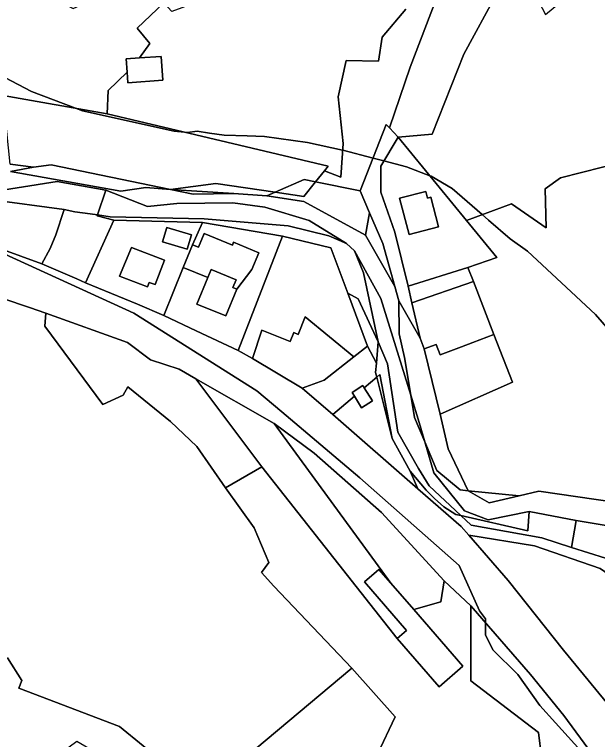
# Model space of a CAD drawing. Extents: x -477304 to -465429, y -1159113 to -1149210.
# Drawn here: x -469233.1 to -469050.1, y -1156040.4 to -1155812.8 of the extents above; entities that cross this region are included whole.
import ezdxf

# ---------------------------------------------------------------- set-up
doc = ezdxf.new("R2010")
doc.units = 0
for name, color, linetype in [('BPEJ_s', 7, 'Continuous'), ('orna_s', 7, 'Continuous'), ('ostatni_s', 7, 'Continuous'), ('PUPFL_s', 7, 'Continuous'), ('trav_porost_s', 7, 'Continuous'), ('voda_s', 7, 'Continuous'), ('zahrada_s', 7, 'Continuous')]:
    doc.layers.add(name, color=color, linetype=linetype)

msp = doc.modelspace()

# ---------------------------------------------------------------- linework, layer by layer
at = {"layer": 'BPEJ_s'}
for points in [[(-469240.46, -1155830.43), (-469227.78, -1155836.99), (-469213.97, -1155842.26), (-469211.72, -1155843.12), (-469182.98, -1155849.46), (-469179.74, -1155849.78), (-469178.75, -1155849.88), (-469175.79, -1155849.46), (-469171.85, -1155850.05), (-469167.33, -1155850.72), (-469160.1, -1155850.97), (-469154.66, -1155851.15), (-469141.13, -1155853.05), (-469130.14, -1155855.37), (-469130.07, -1155855.39), (-469120.54, -1155857.9), (-469117.15, -1155858.79), (-469110.06, -1155860.66), (-469102.71, -1155863.44), (-469102.24, -1155863.62), (-469095.69, -1155867.42), (-469086.29, -1155875.62), (-469084.3, -1155877.35), (-469077.51, -1155883.27), (-469072.02, -1155887.07), (-469050.67, -1155906.94), (-469043.07, -1155915.82)], [(-469043.07, -1155915.82), (-469050.67, -1155906.94), (-469072.02, -1155887.07), (-469077.51, -1155883.27), (-469084.3, -1155877.35), (-469086.29, -1155875.62), (-469095.69, -1155867.42), (-469102.24, -1155863.62), (-469102.71, -1155863.44), (-469110.06, -1155860.66), (-469117.15, -1155858.79), (-469120.54, -1155857.9), (-469130.07, -1155855.39), (-469130.14, -1155855.37), (-469141.13, -1155853.05), (-469154.66, -1155851.15), (-469160.1, -1155850.97), (-469167.33, -1155850.72), (-469171.85, -1155850.05), (-469175.79, -1155849.46), (-469178.75, -1155849.88), (-469179.74, -1155849.78), (-469182.98, -1155849.46), (-469211.72, -1155843.12), (-469213.97, -1155842.26), (-469227.78, -1155836.99), (-469240.46, -1155830.43)], [(-469048.24, -1156051.83), (-469053.33, -1156046.17), (-469063.24, -1156035.18), (-469068.13, -1156029.75), (-469075.1, -1156020.02), (-469082.93, -1156012.2), (-469085.26, -1156007.55), (-469085.26, -1156003.68), (-469085.26, -1156002.47), (-469087.09, -1156000), (-469093.5, -1155985.72), (-469124.71, -1155958.23), (-469149.22, -1155937.52), (-469157.03, -1155930.92), (-469195.68, -1155906.58), (-469239.89, -1155886.33)], [(-469239.89, -1155886.33), (-469195.68, -1155906.58), (-469157.03, -1155930.92), (-469149.22, -1155937.52), (-469124.71, -1155958.23), (-469093.5, -1155985.72), (-469087.09, -1156000), (-469085.26, -1156002.47), (-469085.26, -1156003.68), (-469085.26, -1156007.55), (-469082.93, -1156012.2), (-469075.1, -1156020.02), (-469068.13, -1156029.75), (-469063.24, -1156035.18), (-469053.33, -1156046.17)]]:
    msp.add_lwpolyline(points, dxfattribs=at)
at = {"layer": 'orna_s'}
for points in [[(-469066.47, -1155867.53), (-469066.22, -1155879.76), (-469077.11, -1155872.22), (-469091.22, -1155877.45), (-469112.66, -1155851.31), (-469101.97, -1155850.35), (-469091.99, -1155825.24), (-469081.66, -1155806.16), (-469072.49, -1155801.28), (-469066.39, -1155812.82), (-469042.91, -1155793.39), (-469036.25, -1155798.22), (-469015.73, -1155797.75), (-469012.08, -1155810.04), (-469007, -1155816.96), (-468996.64, -1155831.08), (-469007.09, -1155836.93), (-469015.73, -1155847.76), (-469030.22, -1155854.87), (-469041.93, -1155859.13), (-469061.7, -1155864.08)], [(-469169.95, -1155865.89), (-469184.11, -1155867.71), (-469221.59, -1155860.02), (-469227.13, -1155860.7), (-469234.44, -1155859.85), (-469236.66, -1155838.23), (-469203.98, -1155844.03), (-469134.68, -1155860.47), (-469135.79, -1155861.86), (-469138.61, -1155865.37), (-469142.12, -1155864.66), (-469151.29, -1155868.63)], [(-469049.21, -1155986.67), (-469015.54, -1156010), (-469001.24, -1156030.47), (-468994.38, -1156049.7), (-468991.75, -1156080.76), (-469008.53, -1156081.44), (-469017.08, -1156067.39), (-469026.61, -1156054.04), (-469039.46, -1156038.2), (-469060.74, -1156012.34), (-469078.06, -1155990.5), (-469090.43, -1155976.27), (-469069.85, -1155979.6)]]:
    msp.add_lwpolyline(points, close=True, dxfattribs=at)
at = {"layer": 'ostatni_s'}
for points in [[(-469197.53, -1155834.26), (-469197.76, -1155830.96), (-469198.06, -1155826.78), (-469193.92, -1155826.48), (-469187.08, -1155825.98), (-469186.55, -1155833.48)], [(-469115.41, -1155848.41), (-469112.66, -1155851.31), (-469118.14, -1155860.45), (-469118.04, -1155868.55), (-469113.72, -1155881.18), (-469109.53, -1155898.12), (-469108.32, -1155903.33), (-469105.76, -1155914.39), (-469112.39, -1155902.74), (-469113.66, -1155898.18), (-469117.42, -1155884.66), (-469121.64, -1155875.04), (-469124.63, -1155868.22), (-469116.37, -1155847.39)], [(-469109.53, -1155898.12), (-469113.72, -1155881.18), (-469118.04, -1155868.55), (-469118.14, -1155860.45), (-469112.66, -1155851.31), (-469091.22, -1155877.45), (-469081.65, -1155889.11), (-469090.74, -1155892.27)], [(-469100.03, -1155879.46), (-469109.2, -1155881.87), (-469112.18, -1155870.52), (-469103.97, -1155868.4), (-469103.44, -1155870.45), (-469102.43, -1155870.19)], [(-469109.2, -1155881.87), (-469100.03, -1155879.46), (-469102.43, -1155870.19), (-469103.44, -1155870.45), (-469103.97, -1155868.4), (-469112.18, -1155870.52)], [(-469213.6, -1155895.84), (-469224.54, -1155891.12), (-469221.97, -1155886.25), (-469220.17, -1155881.96), (-469217.56, -1155874.05), (-469214.16, -1155874.72), (-469209.39, -1155875.39), (-469207.03, -1155875.73), (-469207.12, -1155876.02), (-469201.95, -1155877.39), (-469210.88, -1155897)], [(-469123.52, -1155893.88), (-469118.97, -1155915.53), (-469125.26, -1155902.12), (-469128.5, -1155900.26), (-469133.81, -1155886.11), (-469149.01, -1155882.45), (-469174.08, -1155878.1), (-469201.95, -1155877.39), (-469207.12, -1155876.02), (-469207.03, -1155875.73), (-469203.06, -1155876.3), (-469173.57, -1155876.98), (-469147.18, -1155879.13), (-469134.41, -1155882.26), (-469128.83, -1155884.67), (-469126.41, -1155887.05)], [(-469185.29, -1155879.69), (-469177.55, -1155881.95), (-469178.87, -1155886.48), (-469186.62, -1155884.23)], [(-469171.36, -1155892.89), (-469172.41, -1155895.34), (-469180.12, -1155892.2), (-469177.25, -1155885.08), (-469175.36, -1155885.87), (-469173.56, -1155881.56), (-469164.72, -1155885.26), (-469164.31, -1155884.27), (-469156.35, -1155887.61), (-469158.56, -1155892.9), (-469163.34, -1155899.04), (-469164.53, -1155898.56), (-469163.52, -1155896.09)], [(-469149.01, -1155882.45), (-469133.81, -1155886.11), (-469128.5, -1155900.26), (-469122.25, -1155916.89), (-469126.61, -1155920.26), (-469141.88, -1155907.76), (-469144.06, -1155913.24), (-469145.46, -1155912.68), (-469146.57, -1155915.47), (-469155.48, -1155911.92), (-469158.42, -1155920.79), (-469162.86, -1155918.33)], [(-469185.97, -1155889.98), (-469188.94, -1155897.62), (-469190.79, -1155896.9), (-469191.35, -1155898.33), (-469200.13, -1155894.91), (-469196.4, -1155885.92)], [(-469172.41, -1155895.34), (-469171.36, -1155892.89), (-469163.52, -1155896.09), (-469164.53, -1155898.56), (-469163.34, -1155899.04), (-469166.77, -1155907.46), (-469175.84, -1155903.76)], [(-469089.16, -1155915.77), (-469092.8, -1155917.16), (-469099.46, -1155919.69), (-469100.73, -1155916.36), (-469104.47, -1155917.79), (-469105.76, -1155914.39), (-469108.32, -1155903.33), (-469089.04, -1155896.66), (-469082.59, -1155913.27)], [(-469122.25, -1155916.89), (-469128.5, -1155900.26), (-469125.26, -1155902.12), (-469118.97, -1155915.53), (-469119.49, -1155922.22)], [(-469123.28, -1155929.97), (-469123.7, -1155929.31), (-469127.14, -1155931.5), (-469126.41, -1155932.65), (-469133.16, -1155938.42), (-469142.76, -1155930.06), (-469135.85, -1155927.62), (-469126.61, -1155920.26), (-469122.25, -1155916.89), (-469119.49, -1155922.22), (-469119.72, -1155925.18), (-469119.36, -1155926.61)], [(-469123.23, -1155990.93), (-469110.02, -1156006.13), (-469112.93, -1156008.66), (-469155.41, -1155954.83), (-469176.17, -1155927.17), (-469151.6, -1155941.19), (-469114.92, -1155991.33), (-469118.69, -1155986.99)], [(-469124.14, -1155936.23), (-469126.41, -1155932.65), (-469127.14, -1155931.5), (-469123.7, -1155929.31), (-469123.28, -1155929.97), (-469120.7, -1155934.05)], [(-469151.6, -1155941.19), (-469138.98, -1155950.49), (-469117.89, -1155969.14), (-469098.19, -1155990.53), (-469099.3, -1155997.18), (-469107.76, -1155999.56), (-469114.92, -1155991.33)], [(-469118.69, -1155986.99), (-469114.92, -1155991.33), (-469107.76, -1155999.56), (-469092.3, -1156017.35), (-469099.75, -1156023.82), (-469112.93, -1156008.66), (-469110.02, -1156006.13), (-469123.23, -1155990.93)], [(-469067.64, -1156045.93), (-469068.59, -1156038.15), (-469089.78, -1156021.96), (-469089.85, -1155998.38), (-469071.08, -1156020.02), (-469060.66, -1156032.85), (-469051.64, -1156045.1), (-469059.4, -1156050.02), (-469060.78, -1156050.83), (-469063.54, -1156047.05)]]:
    msp.add_lwpolyline(points, close=True, dxfattribs=at)
for points in [[(-469258.78, -1155878.66), (-469224.54, -1155891.12), (-469213.6, -1155895.84), (-469210.88, -1155897), (-469194.5, -1155903.73), (-469186.19, -1155907.28), (-469176.11, -1155912.15), (-469162.86, -1155918.33), (-469158.42, -1155920.79), (-469142.76, -1155930.06), (-469133.16, -1155938.42), (-469106.46, -1155961.67), (-469092.83, -1155973.53), (-469090.43, -1155976.27), (-469078.06, -1155990.5), (-469060.74, -1156012.34), (-469039.46, -1156038.2), (-469026.61, -1156054.04)], [(-469051.64, -1156045.1), (-469060.66, -1156032.85), (-469071.08, -1156020.02), (-469089.85, -1155998.38), (-469098.19, -1155990.53), (-469117.89, -1155969.14), (-469138.98, -1155950.49), (-469151.6, -1155941.19), (-469176.17, -1155927.17), (-469181.41, -1155924.18), (-469190.47, -1155921.24), (-469197.6, -1155915.75), (-469223.27, -1155906.59), (-469228.37, -1155904.77), (-469245.56, -1155899.05)], [(-469119.09, -1156044.93), (-469113.59, -1156033.24), (-469127.25, -1156017.96), (-469151.64, -1155992.29), (-469155.6, -1155987.93), (-469153.29, -1155984.85), (-469157.91, -1155973.96), (-469166.82, -1155961.43), (-469155.41, -1155954.83), (-469112.93, -1156008.66), (-469099.75, -1156023.82), (-469092.3, -1156017.35), (-469107.76, -1155999.56), (-469099.3, -1155997.18), (-469098.19, -1155990.53), (-469089.85, -1155998.38), (-469089.78, -1156021.96), (-469068.59, -1156038.15), (-469067.64, -1156045.93)], [(-468994.38, -1156049.7), (-469001.24, -1156030.47), (-469015.54, -1156010), (-469049.21, -1155986.67), (-469069.85, -1155979.6), (-469090.43, -1155976.27), (-469092.83, -1155973.53), (-469106.46, -1155961.67), (-469108.91, -1155956.17), (-469103.9, -1155962.1), (-469101.25, -1155964.75), (-469098.31, -1155967.33), (-469094.56, -1155969.72), (-469092.92, -1155970.09), (-469089.75, -1155973.06), (-469067.5, -1155977.09), (-469058.17, -1155980.07), (-469047.52, -1155983.46), (-469020.18, -1155996.81), (-469007.4, -1156013.45), (-468999.14, -1156029.48), (-468992.08, -1156048.7)]]:
    msp.add_lwpolyline(points, dxfattribs=at)
at = {"layer": 'PUPFL_s'}
msp.add_lwpolyline([(-469270.65, -1156027.82), (-469250.14, -1156022.67), (-469246.77, -1156013.03), (-469238.68, -1156015.49), (-469235.31, -1156014.72), (-469230.78, -1156021.9), (-469231.74, -1156024.26), (-469200.1, -1156036.31), (-469185.34, -1156048.4), (-469173.93, -1156057.12), (-469161.4, -1156069.42), (-469175.33, -1156082.14), (-469186.49, -1156056.75), (-469213.59, -1156040.97), (-469223.22, -1156048.15), (-469238.63, -1156053.26), (-469253.16, -1156052.33), (-469257.31, -1156068.25), (-469272.34, -1156068.3), (-469281.25, -1156055.32), (-469281.65, -1156044.98), (-469276.15, -1156038.25)], close=True, dxfattribs=at)
at = {"layer": 'trav_porost_s'}
for points in [[(-469235.33, -1155792.3), (-469233.04, -1155795.12), (-469221.27, -1155807.37), (-469214.69, -1155810.98), (-469195.82, -1155802.35), (-469188.42, -1155803.63), (-469181.98, -1155806.94), (-469177.89, -1155804.24), (-469175.48, -1155808.85), (-469183.67, -1155811.86), (-469186.22, -1155809.23), (-469194.6, -1155817.08), (-469190.67, -1155821.93), (-469193.92, -1155826.48), (-469198.06, -1155826.78), (-469197.76, -1155830.96), (-469203.76, -1155836.68), (-469203.98, -1155844.03), (-469236.66, -1155838.23)], [(-469099.19, -1155803.8), (-469108.84, -1155829.37), (-469115.41, -1155848.41), (-469116.37, -1155847.39), (-469124.63, -1155868.22), (-469138.61, -1155865.37), (-469135.79, -1155861.86), (-469130.7, -1155863.85), (-469129.92, -1155853.33), (-469131.46, -1155838.69), (-469128.97, -1155827.23), (-469118.85, -1155827.47), (-469117.65, -1155819.91), (-469110.28, -1155811.12)], [(-469081.66, -1155806.16), (-469091.99, -1155825.24), (-469101.97, -1155850.35), (-469112.66, -1155851.31), (-469115.41, -1155848.41), (-469108.84, -1155829.37), (-469099.19, -1155803.8)], [(-469110.28, -1155811.12), (-469117.65, -1155819.91), (-469118.85, -1155827.47), (-469128.97, -1155827.23), (-469131.46, -1155838.69), (-469129.92, -1155853.33), (-469130.7, -1155863.85), (-469135.79, -1155861.86), (-469134.68, -1155860.47), (-469203.98, -1155844.03), (-469203.76, -1155836.68), (-469197.76, -1155830.96), (-469197.53, -1155834.26), (-469186.55, -1155833.48), (-469187.08, -1155825.98), (-469193.92, -1155826.48), (-469190.67, -1155821.93), (-469194.6, -1155817.08), (-469186.22, -1155809.23)], [(-469044.68, -1155965.86), (-469068.43, -1155962.47), (-469074.69, -1155963.93), (-469090.7, -1155962.33), (-469096.98, -1155949.12), (-469099.46, -1155938.26), (-469076.78, -1155928.23), (-469082.59, -1155913.27), (-469089.04, -1155896.66), (-469090.74, -1155892.27), (-469081.65, -1155889.11), (-469091.22, -1155877.45), (-469077.11, -1155872.22), (-469066.22, -1155879.76), (-469066.47, -1155867.53), (-469061.7, -1155864.08), (-469041.93, -1155859.13)], [(-469234.44, -1155859.85), (-469227.13, -1155860.7), (-469234.4, -1155862.16)], [(-469245.56, -1155899.05), (-469228.37, -1155904.77), (-469223.27, -1155906.59), (-469223.65, -1155910.64), (-469205.4, -1155935.22), (-469199.04, -1155932.33), (-469197.5, -1155929.72), (-469184.11, -1155940.57), (-469175.92, -1155948.42), (-469166.82, -1155961.43), (-469157.91, -1155973.96), (-469153.29, -1155984.85), (-469155.6, -1155987.93), (-469151.64, -1155992.29), (-469127.25, -1156017.96), (-469173.93, -1156057.12), (-469185.34, -1156048.4), (-469200.1, -1156036.31), (-469231.74, -1156024.26), (-469230.78, -1156021.9), (-469235.31, -1156014.72)]]:
    msp.add_lwpolyline(points, dxfattribs=at)
for points in [[(-469169.95, -1155865.89), (-469151.29, -1155868.63), (-469153.89, -1155869.76), (-469164.29, -1155869.05), (-469184.11, -1155867.71)], [(-469221.97, -1155886.25), (-469224.54, -1155891.12), (-469258.78, -1155878.66), (-469258.47, -1155875.37), (-469245.19, -1155872.87), (-469240.97, -1155870.89), (-469217.56, -1155874.05), (-469220.17, -1155881.96)], [(-469210.88, -1155897), (-469201.95, -1155877.39), (-469174.08, -1155878.1), (-469177.25, -1155885.08), (-469180.12, -1155892.2), (-469186.19, -1155907.28), (-469194.5, -1155903.73)], [(-469178.87, -1155886.48), (-469177.55, -1155881.95), (-469185.29, -1155879.69), (-469186.62, -1155884.23)], [(-469185.97, -1155889.98), (-469196.4, -1155885.92), (-469200.13, -1155894.91), (-469191.35, -1155898.33), (-469190.79, -1155896.9), (-469188.94, -1155897.62)], [(-469090.74, -1155892.27), (-469089.04, -1155896.66), (-469108.32, -1155903.33), (-469109.53, -1155898.12)], [(-469223.65, -1155910.64), (-469223.27, -1155906.59), (-469197.6, -1155915.75), (-469190.47, -1155921.24), (-469181.41, -1155924.18), (-469176.17, -1155927.17), (-469155.41, -1155954.83), (-469166.82, -1155961.43), (-469175.92, -1155948.42), (-469184.11, -1155940.57), (-469197.5, -1155929.72), (-469199.04, -1155932.33), (-469205.4, -1155935.22)], [(-469158.42, -1155920.79), (-469155.48, -1155911.92), (-469146.57, -1155915.47), (-469145.46, -1155912.68), (-469144.06, -1155913.24), (-469141.88, -1155907.76), (-469126.61, -1155920.26), (-469135.85, -1155927.62), (-469142.76, -1155930.06)], [(-469099.46, -1155919.69), (-469092.8, -1155917.16), (-469089.16, -1155915.77), (-469082.59, -1155913.27), (-469076.78, -1155928.23), (-469099.46, -1155938.26), (-469104.47, -1155917.79), (-469100.73, -1155916.36)], [(-469124.14, -1155936.23), (-469120.7, -1155934.05), (-469123.28, -1155929.97), (-469119.36, -1155926.61), (-469114.54, -1155945.94), (-469108.91, -1155956.17), (-469106.46, -1155961.67), (-469133.16, -1155938.42), (-469126.41, -1155932.65)], [(-469106.04, -1155940.92), (-469104.32, -1155946.9), (-469107.51, -1155939.3), (-469108.69, -1155932.33)], [(-469071.97, -1155974.88), (-469071.51, -1155968.82), (-469056.72, -1155971.68), (-469058.17, -1155980.07), (-469067.5, -1155977.09), (-469089.75, -1155973.06), (-469092.92, -1155970.09)], [(-469013.33, -1155985.5), (-469000.59, -1156009.87), (-469007.4, -1156013.45), (-469020.18, -1155996.81), (-469047.52, -1155983.46), (-469058.17, -1155980.07), (-469056.72, -1155971.68), (-469042.97, -1155973.98), (-469030.8, -1155977.44)], [(-469113.59, -1156033.24), (-469119.09, -1156044.93), (-469118.83, -1156047.91), (-469101.2, -1156060.17), (-469088.1, -1156081.99), (-469057.38, -1156153.88), (-469121.55, -1156180.88), (-469164.38, -1156096.74), (-469175.33, -1156082.14), (-469161.4, -1156069.42), (-469173.93, -1156057.12), (-469127.25, -1156017.96)]]:
    msp.add_lwpolyline(points, close=True, dxfattribs=at)
at = {"layer": 'voda_s'}
for points in [[(-469191.89, -1155867.18), (-469199.7, -1155868.29), (-469234.4, -1155862.16), (-469227.13, -1155860.7), (-469221.59, -1155860.02), (-469184.11, -1155867.71)], [(-469240.97, -1155870.89), (-469245.19, -1155872.87), (-469258.47, -1155875.37), (-469257.93, -1155869), (-469242.96, -1155868.95), (-469219.77, -1155865.26), (-469204.49, -1155868), (-469207.03, -1155875.73), (-469209.39, -1155875.39), (-469214.16, -1155874.72), (-469217.56, -1155874.05)], [(-469153.89, -1155869.76), (-469151.29, -1155868.63), (-469142.28, -1155869.96), (-469138.61, -1155865.37), (-469124.63, -1155868.22), (-469121.64, -1155875.04), (-469122.91, -1155882.06), (-469142.3, -1155871.5)], [(-469138.61, -1155865.37), (-469142.28, -1155869.96), (-469151.29, -1155868.63), (-469142.12, -1155864.66)], [(-469191.38, -1155873.06), (-469182.11, -1155872.18), (-469164.57, -1155871.93), (-469154.54, -1155873.29), (-469140.56, -1155877.44), (-469128.83, -1155884.67), (-469134.41, -1155882.26), (-469147.18, -1155879.13), (-469173.57, -1155876.98), (-469203.06, -1155876.3), (-469207.03, -1155875.73), (-469204.49, -1155868)], [(-469164.29, -1155869.05), (-469177.06, -1155869.25), (-469184.11, -1155867.71)], [(-469122.91, -1155882.06), (-469121.64, -1155875.04), (-469117.42, -1155884.66), (-469113.66, -1155898.18)], [(-469107.51, -1155939.3), (-469104.32, -1155946.9), (-469101.49, -1155956.7), (-469091.86, -1155968.62), (-469084.38, -1155971.41), (-469071.51, -1155968.82), (-469071.97, -1155974.88), (-469092.92, -1155970.09), (-469102.89, -1155960.77), (-469106.3, -1155955.34), (-469112.77, -1155943.96), (-469116, -1155922.46), (-469118.97, -1155915.53), (-469123.52, -1155893.88), (-469126.41, -1155887.05), (-469118.06, -1155901.94), (-469108.69, -1155932.33)], [(-469100.49, -1155956), (-469104.32, -1155946.9), (-469106.04, -1155940.92), (-469108.69, -1155932.33), (-469110.69, -1155920.5), (-469112.36, -1155913.07), (-469112.39, -1155902.74), (-469105.76, -1155914.39), (-469104.47, -1155917.79), (-469099.46, -1155938.26), (-469096.98, -1155949.12), (-469090.7, -1155962.33), (-469093.23, -1155962.05)], [(-469101.25, -1155964.75), (-469103.9, -1155962.1), (-469108.91, -1155956.17), (-469114.54, -1155945.94), (-469118.45, -1155925.83), (-469119.36, -1155926.61), (-469119.72, -1155925.18), (-469119.49, -1155922.22), (-469118.97, -1155915.53), (-469116, -1155922.46), (-469112.77, -1155943.96), (-469106.3, -1155955.34), (-469102.89, -1155960.77), (-469092.92, -1155970.09), (-469094.56, -1155969.72), (-469098.31, -1155967.33)], [(-469119.36, -1155926.61), (-469118.45, -1155925.83), (-469114.54, -1155945.94)], [(-469084.06, -1155966.11), (-469090.7, -1155962.33), (-469074.69, -1155963.93)]]:
    msp.add_lwpolyline(points, close=True, dxfattribs=at)
for points in [[(-469234.4, -1155862.16), (-469199.7, -1155868.29), (-469191.89, -1155867.18), (-469184.11, -1155867.71), (-469177.06, -1155869.25), (-469164.29, -1155869.05), (-469153.89, -1155869.76), (-469142.3, -1155871.5), (-469122.91, -1155882.06), (-469113.66, -1155898.18), (-469112.39, -1155902.74), (-469112.36, -1155913.07), (-469110.69, -1155920.5), (-469108.69, -1155932.33), (-469118.06, -1155901.94), (-469126.41, -1155887.05), (-469128.83, -1155884.67), (-469140.56, -1155877.44), (-469154.54, -1155873.29), (-469164.57, -1155871.93), (-469182.11, -1155872.18), (-469191.38, -1155873.06), (-469204.49, -1155868), (-469219.77, -1155865.26), (-469242.96, -1155868.95)], [(-469042.97, -1155973.98), (-469056.72, -1155971.68), (-469071.51, -1155968.82), (-469084.38, -1155971.41), (-469091.86, -1155968.62), (-469101.49, -1155956.7), (-469104.32, -1155946.9), (-469100.49, -1155956), (-469093.23, -1155962.05), (-469090.7, -1155962.33), (-469084.06, -1155966.11), (-469074.69, -1155963.93), (-469068.43, -1155962.47), (-469044.68, -1155965.86)]]:
    msp.add_lwpolyline(points, dxfattribs=at)
at = {"layer": 'zahrada_s'}
msp.add_lwpolyline([(-469174.08, -1155878.1), (-469149.01, -1155882.45), (-469162.86, -1155918.33), (-469176.11, -1155912.15), (-469186.19, -1155907.28), (-469180.12, -1155892.2), (-469172.41, -1155895.34), (-469175.84, -1155903.76), (-469166.77, -1155907.46), (-469163.34, -1155899.04), (-469158.56, -1155892.9), (-469156.35, -1155887.61), (-469164.31, -1155884.27), (-469164.72, -1155885.26), (-469173.56, -1155881.56), (-469175.36, -1155885.87), (-469177.25, -1155885.08)], close=True, dxfattribs=at)

doc.saveas('drawing.dxf')
